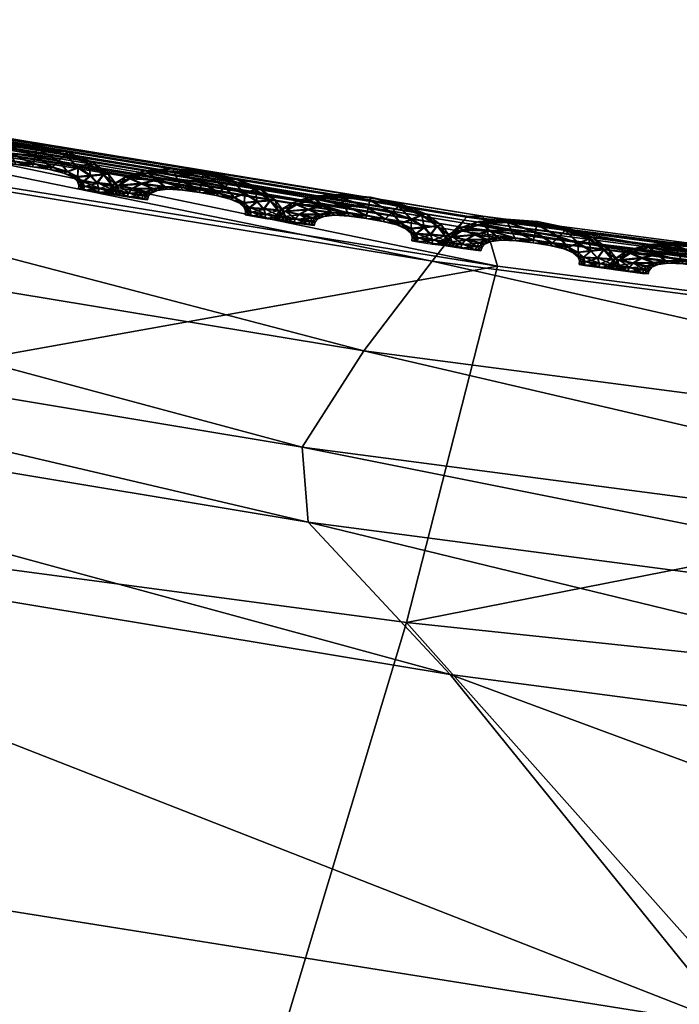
# Model space of a CAD drawing. Extents: x -7.4 to 7.4, y -11.5 to 9.8.
# Tile 325 of 469: x -1.391 to -1.171, y 9.26 to 9.588. Entities that reach past the tile are written whole.
import ezdxf

# ---------------------------------------------------------------- set-up
doc = ezdxf.new("R2010")
doc.units = 0
doc.header["$MEASUREMENT"] = 0
for name, color, linetype in [('A-FURN-3-ST', 150, 'Continuous'), ('A-FURN-3-ST-SEAM', 130, 'Continuous'), ('A-FURN-3-ST-SI', 160, 'Continuous')]:
    doc.layers.add(name, color=color, linetype=linetype)

msp = doc.modelspace()

# ---------------------------------------------------------------- meshes
at = {"layer": 'A-FURN-3-ST'}
mesh = msp.add_polyface(dxfattribs=at)
corners = [(-1.97154, 9.64931, 17.59978), (-1.97237, 9.64803, 17.59316), (-2.31314, 9.72338, 17.58582), (-1.97016, 9.65145, 17.61111), (-2.31247, 9.72471, 17.59244), (-1.61079, 9.58124, 17.61788), (-1.61246, 9.5791, 17.60655), (-1.61344, 9.57783, 17.59997), (-1.2449, 9.51899, 17.61351), (-1.24296, 9.52109, 17.62484), (-1.65614, 9.50523, 17.64139), (-1.65219, 9.48001, 17.6601), (-1.2948, 9.42056, 17.66748), (-1.29674, 9.44553, 17.64876), (-1.60256, 9.4286, 17.75332), (-1.24743, 9.3698, 17.76043), (-2.00233, 9.54956, 17.65287), (-1.9535, 9.49769, 17.74628), (-2.00744, 9.57494, 17.6342), (-1.61974, 9.56752, 17.64778), (-1.63909, 9.53749, 17.64557), (-1.27624, 9.47762, 17.65272), (-1.99366, 9.60745, 17.63857), (-1.97764, 9.63765, 17.64097), (-1.61246, 9.5791, 17.59427), (-1.97154, 9.64931, 17.58746), (-1.61079, 9.58124, 17.58913), (-1.97016, 9.65145, 17.58232), (-1.2449, 9.51899, 17.60123), (-1.24609, 9.51771, 17.60693), (-1.61123, 9.58038, 17.63549), (-1.24351, 9.52022, 17.64237), (-1.25349, 9.50745, 17.65477), (-1.97055, 9.65058, 17.62872), (-2.31136, 9.72685, 17.57498), (-2.31247, 9.72471, 17.58012), (-2.31136, 9.72685, 17.60377), (-1.85947, 9.37574, 17.941), (-1.50521, 9.30879, 17.94759), (-2.28734, 9.57201, 17.73868)]
mesh.append_faces([[corners[k] for k in face] for face in [(0, 1, 2), (3, 0, 4), (5, 6, 0), (0, 3, 5), (6, 7, 1), (1, 0, 6), (7, 6, 8), (6, 5, 9), (10, 11, 12), (12, 13, 10), (11, 14, 15), (16, 17, 14), (14, 11, 16), (18, 16, 11), (11, 10, 18), (19, 20, 21), (20, 10, 13), (22, 18, 10), (10, 20, 22), (23, 22, 20), (20, 19, 23), (7, 24, 25), (25, 1, 7), (24, 26, 27), (27, 25, 24), (26, 24, 28), (24, 7, 29), (5, 30, 31), (30, 19, 32), (33, 23, 19), (19, 30, 33), (3, 33, 30), (30, 5, 3), (25, 27, 34), (1, 25, 35), (33, 3, 36), (17, 37, 38), (38, 14, 17), (37, 17, 39)]])
mesh = msp.add_polyface(dxfattribs=at)
corners = [(-0.29098, 9.30467, 0.61819), (-0.27167, 9.40709, 1.00151), (0, 9.39906, 1.00155), (0, 9.29704, 0.61819), (-0.5936, 9.32387, 0.61819), (-0.56214, 9.4288, 1.00144), (-0.91719, 9.35069, 0.61819), (-0.8849, 9.46131, 1.00129), (-1.26207, 9.38711, 0.61819), (-1.23172, 9.50581, 1.00113), (-1.62401, 9.43544, 0.61819), (-1.5897, 9.56341, 1.00098), (-1.99018, 9.49361, 0.61819), (-1.94875, 9.63192, 1.00083), (-2.34041, 9.55636, 0.61819), (-1.35123, 9.09059, 0.56582), (-1.73692, 9.11935, 0.56582), (-2.1241, 9.15424, 0.56582), (-1.859, 8.65716, 0.55836), (-2.2831, 8.66878, 0.55836), (-1.44439, 8.6476, 0.55836), (-0.63005, 9.05338, 0.56582), (-0.97932, 9.06921, 0.56582), (-1.03908, 8.64051, 0.55836), (-0.65929, 8.63524, 0.55836), (-1.91804, 8.11232, 0.55836), (-2.39411, 8.11376, 0.55836), (-1.93379, 7.51392, 0.55836), (-1.48547, 8.11113, 0.55836), (-1.49132, 7.51392, 0.55836), (-1.06504, 8.11026, 0.55836), (-1.06876, 7.51392, 0.55836), (-0.67156, 8.1096, 0.55836), (-0.6733, 7.51392, 0.55836), (-0.32248, 8.10911, 0.55836), (0, 8.1089, 0.55836), (0, 7.51392, 0.55836), (-0.31817, 8.63132, 0.55836), (0, 8.62968, 0.55836), (-0.32308, 7.51392, 0.55836), (0, 9.03682, 0.56582), (-0.30741, 9.0416, 0.56582), (0.29098, 9.30467, 0.61819)]
mesh.append_faces([[corners[k] for k in face] for face in [(0, 1, 2), (2, 3, 0), (4, 5, 1), (1, 0, 4), (6, 7, 5), (5, 4, 6), (8, 9, 7), (7, 6, 8), (10, 11, 9), (9, 8, 10), (12, 13, 11), (11, 10, 12), (13, 12, 14), (15, 16, 10), (10, 8, 15), (16, 17, 12), (12, 10, 16), (17, 16, 18), (18, 19, 17), (16, 15, 20), (20, 18, 16), (21, 22, 6), (6, 4, 21), (22, 15, 8), (8, 6, 22), (20, 15, 22), (22, 23, 20), (22, 21, 24), (24, 23, 22), (19, 18, 25), (18, 20, 28), (28, 25, 18), (20, 23, 30), (30, 28, 20), (23, 24, 32), (32, 30, 23), (35, 34, 37), (37, 38, 35), (34, 32, 24), (24, 37, 34), (40, 41, 0), (0, 3, 40), (41, 21, 4), (4, 0, 41), (37, 24, 21), (21, 41, 37), (38, 37, 41), (41, 40, 38), (42, 3, 2), (40, 3, 42)]])
mesh.append_faces([[corners[k] for k in face] for face in [(29, 27, 25), (31, 29, 28), (33, 31, 30), (39, 33, 32)]], dxfattribs={"vtx0": -1, "vtx1": -1, "vtx2": -1})
mesh.append_faces([[corners[k] for k in face] for face in [(26, 25, 27), (25, 28, 29), (28, 30, 31), (30, 32, 33), (34, 35, 36), (32, 34, 39)]], dxfattribs={"vtx1": -1, "vtx2": -1})
mesh = msp.add_polyface(dxfattribs=at)
corners = [(-0.87283, 9.47288, 17.63264), (-0.87501, 9.47078, 17.62134), (-1.2449, 9.51899, 17.61351), (-1.24296, 9.52109, 17.62484), (-0.87631, 9.46955, 17.61473), (-1.24609, 9.51771, 17.60693), (-0.53471, 9.43593, 17.62834), (-0.5327, 9.43799, 17.6396), (-1.61344, 9.57783, 17.59997), (-1.61246, 9.5791, 17.60655), (-1.24743, 9.3698, 17.76043), (-1.2948, 9.42056, 17.66748), (-1.65219, 9.48001, 17.6601), (-0.93369, 9.39773, 17.65706), (-0.93476, 9.3731, 17.67581), (-0.59269, 9.3387, 17.68322), (-0.89499, 9.32341, 17.7683), (-1.29674, 9.44553, 17.64876), (-0.88458, 9.45933, 17.66261), (-0.91007, 9.42962, 17.66082), (-0.56725, 9.39489, 17.66805), (-0.58956, 9.36317, 17.66451), (-1.27624, 9.47762, 17.65272), (-1.25349, 9.50745, 17.65477), (-1.61974, 9.56752, 17.64778), (-1.63909, 9.53749, 17.64557), (-0.87342, 9.47202, 17.65017), (-0.53325, 9.43716, 17.65713), (-0.54358, 9.42452, 17.66965), (-1.24351, 9.52022, 17.64237), (-1.2449, 9.51899, 17.60123), (-1.24296, 9.52109, 17.59609), (-1.61079, 9.58124, 17.58913), (-1.61246, 9.5791, 17.59427), (-1.61079, 9.58124, 17.61788), (-1.61123, 9.58038, 17.63549), (-0.87501, 9.47078, 17.60902), (-0.87283, 9.47288, 17.60389), (-0.53471, 9.43593, 17.61602), (-0.5359, 9.43465, 17.62173)]
mesh.append_faces([[corners[k] for k in face] for face in [(0, 1, 2), (2, 3, 0), (1, 4, 5), (5, 2, 1), (4, 1, 6), (1, 0, 7), (2, 5, 8), (3, 2, 9), (10, 11, 12), (13, 14, 15), (11, 10, 16), (16, 14, 11), (17, 11, 14), (14, 13, 17), (18, 19, 20), (19, 13, 21), (22, 17, 13), (13, 19, 22), (23, 22, 19), (19, 18, 23), (22, 23, 24), (17, 22, 25), (0, 26, 27), (26, 18, 28), (29, 23, 18), (18, 26, 29), (3, 29, 26), (26, 0, 3), (30, 31, 32), (5, 30, 33), (29, 3, 34), (23, 29, 35), (4, 36, 30), (30, 5, 4), (36, 37, 31), (31, 30, 36), (37, 36, 38), (36, 4, 39)]])
mesh = msp.add_polyface(dxfattribs=at)
corners = [(-0.93476, 9.3731, 17.67581), (-0.89499, 9.32341, 17.7683), (-0.56451, 9.28971, 17.77534), (-2.07261, 8.3011, 18.26371), (-1.91864, 8.77223, 18.23218), (-2.29245, 8.80848, 18.22545), (-2.50658, 8.31321, 18.25561), (-2.63329, 8.83947, 18.21788), (-2.1687, 9.2031, 18.1293), (-2.46075, 9.25498, 18.12257), (-1.81998, 9.14233, 18.13607), (-1.64855, 8.28994, 18.27036), (-1.53168, 8.73857, 18.23823), (-1.45539, 9.08601, 18.14223), (-1.1462, 8.71084, 18.24386), (-1.09527, 9.03921, 18.14817), (-1.23394, 8.28071, 18.27603), (-0.83298, 8.27387, 18.28105), (-0.7788, 8.6902, 18.24922), (-0.75585, 9.00398, 18.1541), (-1.70755, 7.77134, 18.29528), (-1.27497, 7.77019, 18.30117), (-0.85894, 7.76932, 18.30608), (-2.18362, 7.77274, 18.28706), (-0.81335, 9.20924, 17.96105), (-0.50512, 9.17752, 17.96717), (-1.15265, 9.25259, 17.95413), (-1.24743, 9.3698, 17.76043), (-1.60256, 9.4286, 17.75332), (-1.50521, 9.30879, 17.94759), (-1.85947, 9.37574, 17.941), (-2.19743, 9.44775, 17.93382), (-2.46914, 9.50927, 17.92716)]
mesh.append_faces([[corners[k] for k in face] for face in [(0, 1, 2), (3, 4, 5), (5, 6, 3), (6, 5, 7), (8, 9, 7), (7, 5, 8), (10, 8, 5), (5, 4, 10), (4, 3, 11), (11, 12, 4), (12, 13, 10), (10, 4, 12), (14, 15, 13), (13, 12, 14), (12, 11, 16), (16, 14, 12), (17, 18, 14), (14, 16, 17), (18, 19, 15), (15, 14, 18), (20, 11, 3), (21, 16, 11), (22, 17, 16), (23, 3, 6), (1, 24, 25), (26, 15, 19), (19, 24, 26), (27, 26, 24), (24, 1, 27), (28, 29, 26), (26, 27, 28), (29, 13, 15), (15, 26, 29), (30, 10, 13), (13, 29, 30), (31, 8, 10), (10, 30, 31), (32, 9, 8)]])
at = {"layer": 'A-FURN-3-ST-SEAM'}
mesh = msp.add_polyface(dxfattribs=at)
corners = [(-1.40347, 9.54532, 17.60727), (-1.39492, 9.54581, 17.60746), (-1.39377, 9.54313, 17.60879), (-1.38574, 9.54231, 17.60894), (-1.39535, 9.54688, 17.60408), (-1.40078, 9.54301, 17.60864), (-1.38629, 9.53975, 17.60769), (-1.38518, 9.54491, 17.60765), (-1.38495, 9.54598, 17.60431), (-1.4045, 9.54626, 17.60389), (-1.40968, 9.54346, 17.60712), (-1.39259, 9.54054, 17.60758), (-1.38008, 9.5386, 17.60777), (-1.3779, 9.5407, 17.60906), (-1.38518, 9.54507, 17.60092), (-1.39492, 9.54602, 17.60073), (-1.4058, 9.54173, 17.60853), (-1.39805, 9.54074, 17.60746), (-1.38653, 9.53889, 17.60431), (-1.39215, 9.53967, 17.60419), (-1.37569, 9.54284, 17.60784), (-1.37486, 9.54371, 17.6045), (-1.37569, 9.54301, 17.60111), (-1.40347, 9.54552, 17.60054), (-1.41111, 9.54416, 17.6037), (-1.4134, 9.54115, 17.60704), (-1.39702, 9.53996, 17.60412), (-1.38091, 9.5379, 17.60438), (-1.37493, 9.53716, 17.60788), (-1.37141, 9.53844, 17.60917), (-1.3779, 9.54095, 17.59982), (-1.38574, 9.54256, 17.59967), (-1.39373, 9.54342, 17.59951), (-1.40885, 9.54008, 17.60841), (-1.40192, 9.54012, 17.60735), (-1.40046, 9.53959, 17.60404), (-1.39259, 9.54074, 17.60081), (-1.38629, 9.53996, 17.60096), (-1.39805, 9.54091, 17.60073), (-1.36789, 9.53979, 17.60796), (-1.36658, 9.54041, 17.60461), (-1.36789, 9.54, 17.60123), (-1.37141, 9.53868, 17.59993), (-1.40074, 9.54325, 17.59936), (-1.40964, 9.54363, 17.60039), (-1.41514, 9.54165, 17.60362), (-1.41502, 9.53947, 17.60697), (-1.40192, 9.54033, 17.60062), (-1.38008, 9.53881, 17.60104), (-1.37624, 9.53675, 17.6045), (-1.37153, 9.53543, 17.60792), (-1.36722, 9.53576, 17.60925), (-1.37493, 9.53732, 17.60115), (-1.41684, 9.53988, 17.60355), (-1.41019, 9.53864, 17.60841), (-1.40426, 9.53905, 17.60731), (-1.40256, 9.53877, 17.604), (-1.40426, 9.53926, 17.60058), (-1.4058, 9.54202, 17.59925), (-1.36291, 9.53621, 17.60807), (-1.36128, 9.53642, 17.60472), (-1.36291, 9.53638, 17.60134), (-1.36722, 9.53605, 17.60001), (-1.37157, 9.53559, 17.60119), (-1.4134, 9.54136, 17.60027), (-1.41499, 9.53967, 17.60024), (-1.41728, 9.5386, 17.60355), (-1.41546, 9.53823, 17.60697), (-1.40881, 9.54033, 17.59917), (-1.3732, 9.53535, 17.60454), (-1.36983, 9.5337, 17.60796), (-1.36508, 9.53329, 17.60929), (-1.41546, 9.53844, 17.60024), (-1.41059, 9.53745, 17.60838), (-1.40533, 9.5379, 17.60727), (-1.40351, 9.53769, 17.60396), (-1.40533, 9.53806, 17.60054), (-1.36037, 9.53296, 17.60811), (-1.35859, 9.53292, 17.60476), (-1.36037, 9.53312, 17.60138), (-1.36512, 9.53358, 17.60005), (-1.36983, 9.5339, 17.60123), (-1.37161, 9.53395, 17.60457), (-1.41016, 9.53889, 17.59913), (-1.41055, 9.53769, 17.59913), (-1.36932, 9.5323, 17.60796), (-1.36445, 9.53156, 17.60929), (-1.40569, 9.53671, 17.60727), (-1.40387, 9.53654, 17.60396), (-1.40569, 9.53691, 17.60054), (-1.37114, 9.53267, 17.60457), (-1.35958, 9.5309, 17.60811), (-1.35776, 9.53073, 17.60476), (-1.35958, 9.53106, 17.60138), (-1.36445, 9.53184, 17.60005), (-1.36932, 9.5325, 17.60123), (-1.3713, 9.53147, 17.60457), (-1.36948, 9.5311, 17.60796), (-1.36457, 9.53032, 17.60929), (-1.36948, 9.53131, 17.60123), (-1.3597, 9.52958, 17.60811), (-1.35788, 9.52941, 17.6048), (-1.3597, 9.52978, 17.60138), (-1.36461, 9.53057, 17.60005)]
mesh.append_faces([[corners[k] for k in face] for face in [(2, 1, 0), (1, 2, 3), (0, 1, 4), (0, 5, 2), (6, 3, 2), (3, 7, 1), (8, 4, 1), (4, 9, 0), (5, 0, 10), (11, 2, 5), (3, 6, 12), (2, 11, 6), (7, 3, 13), (1, 7, 8), (4, 8, 14), (9, 4, 15), (10, 0, 9), (10, 16, 5), (5, 17, 11), (12, 6, 18), (12, 13, 3), (6, 11, 19), (13, 20, 7), (21, 8, 7), (22, 14, 8), (14, 15, 4), (15, 23, 9), (9, 24, 10), (16, 10, 25), (17, 5, 16), (11, 17, 26), (19, 18, 6), (18, 27, 12), (13, 12, 28), (26, 19, 11), (20, 13, 29), (7, 20, 21), (8, 21, 22), (14, 22, 30), (15, 14, 31), (23, 15, 32), (24, 9, 23), (25, 10, 24), (25, 33, 16), (16, 34, 17), (35, 26, 17), (18, 19, 36), (27, 18, 37), (28, 12, 27), (28, 29, 13), (19, 26, 38), (29, 39, 20), (40, 21, 20), (41, 22, 21), (42, 30, 22), (30, 31, 14), (31, 32, 15), (32, 43, 23), (23, 44, 24), (24, 45, 25), (33, 25, 46), (34, 16, 33), (17, 34, 35), (26, 35, 47), (38, 36, 19), (36, 37, 18), (37, 48, 27), (27, 49, 28), (29, 28, 50), (47, 38, 26), (39, 29, 51), (20, 39, 40), (21, 40, 41), (22, 41, 42), (30, 42, 52), (31, 30, 48), (32, 31, 37), (43, 32, 36), (44, 23, 43), (45, 24, 44), (25, 45, 53), (53, 46, 25), (46, 54, 33), (33, 55, 34), (56, 35, 34), (57, 47, 35), (36, 38, 43), (37, 36, 32), (48, 37, 31), (49, 27, 48), (50, 28, 49), (50, 51, 29), (38, 47, 58), (51, 59, 39), (60, 40, 39), (61, 41, 40), (62, 42, 41), (63, 52, 42), (52, 48, 30), (43, 58, 44), (44, 64, 45), (65, 53, 45), (46, 53, 66), (54, 46, 67), (55, 33, 54), (34, 55, 56), (35, 56, 57), (47, 57, 68), (58, 43, 38), (48, 52, 49), (49, 69, 50), (51, 50, 70), (68, 58, 47), (59, 51, 71), (39, 59, 60), (40, 60, 61), (41, 61, 62), (42, 62, 63), (52, 63, 69), (64, 44, 58), (45, 64, 65), (53, 65, 72), (72, 66, 53), (66, 67, 46), (67, 73, 54), (54, 74, 55), (56, 55, 74), (57, 56, 75), (68, 57, 76), (69, 49, 52), (70, 50, 69), (70, 71, 51), (58, 68, 64), (71, 77, 59), (78, 60, 59), (79, 61, 60), (80, 62, 61), (81, 63, 62), (82, 69, 63), (83, 65, 64), (84, 72, 65), (74, 54, 73), (74, 75, 56), (75, 76, 57), (76, 83, 68), (69, 82, 70), (71, 70, 85), (64, 68, 83), (77, 71, 86), (59, 77, 78), (60, 78, 79), (61, 79, 80), (62, 80, 81), (63, 81, 82), (65, 83, 84), (73, 87, 74), (75, 74, 87), (76, 75, 88), (83, 76, 89), (70, 82, 90), (90, 85, 70), (85, 86, 71), (86, 91, 77), (78, 77, 91), (79, 78, 92), (80, 79, 93), (81, 80, 94), (82, 81, 95), (89, 84, 83), (87, 88, 75), (88, 89, 76), (95, 90, 82), (85, 90, 96), (86, 85, 97), (91, 86, 98), (91, 92, 78), (92, 93, 79), (93, 94, 80), (94, 95, 81), (90, 95, 99), (99, 96, 90), (96, 97, 85), (97, 98, 86), (98, 100, 91), (92, 91, 100), (93, 92, 101), (94, 93, 102), (95, 94, 103), (103, 99, 95), (100, 101, 92), (101, 102, 93), (102, 103, 94)]])
mesh = msp.add_polyface(dxfattribs=at)
corners = [(-1.34799, 9.53671, 17.60838), (-1.33944, 9.5372, 17.60857), (-1.33825, 9.53452, 17.60986), (-1.33026, 9.53366, 17.61001), (-1.33987, 9.53827, 17.60518), (-1.34526, 9.53436, 17.60971), (-1.33081, 9.53114, 17.60876), (-1.3297, 9.53629, 17.60876), (-1.32947, 9.53732, 17.60537), (-1.34898, 9.53765, 17.60495), (-1.35416, 9.53481, 17.60819), (-1.33706, 9.53193, 17.60864), (-1.3246, 9.52999, 17.60887), (-1.32238, 9.53205, 17.61016), (-1.3297, 9.53646, 17.60202), (-1.3394, 9.53736, 17.60184), (-1.35028, 9.53312, 17.60959), (-1.34253, 9.53209, 17.60853), (-1.33101, 9.53028, 17.60537), (-1.33663, 9.53102, 17.60529), (-1.32021, 9.53423, 17.60891), (-1.31937, 9.5351, 17.60556), (-1.32021, 9.5344, 17.60218), (-1.34795, 9.53691, 17.60164), (-1.35562, 9.53555, 17.6048), (-1.35788, 9.53254, 17.60811), (-1.3415, 9.53135, 17.60518), (-1.32539, 9.52929, 17.60548), (-1.31942, 9.52851, 17.60894), (-1.31589, 9.52983, 17.61024), (-1.32238, 9.53234, 17.60088), (-1.33022, 9.53395, 17.60077), (-1.33825, 9.53477, 17.60058), (-1.35333, 9.53147, 17.60952), (-1.3464, 9.53151, 17.60845), (-1.34494, 9.53098, 17.60511), (-1.33706, 9.53209, 17.60191), (-1.33077, 9.53131, 17.60202), (-1.34253, 9.5323, 17.60179), (-1.31241, 9.53118, 17.60906), (-1.3111, 9.5318, 17.60571), (-1.31241, 9.53139, 17.60233), (-1.31589, 9.53007, 17.601), (-1.34521, 9.53465, 17.60046), (-1.35416, 9.53502, 17.60145), (-1.35958, 9.53304, 17.60469), (-1.3595, 9.53085, 17.60807), (-1.3464, 9.53168, 17.60172), (-1.3246, 9.53016, 17.60214), (-1.32072, 9.52809, 17.60556), (-1.31601, 9.52678, 17.60898), (-1.3117, 9.52715, 17.61031), (-1.31942, 9.52871, 17.60221), (-1.36128, 9.53127, 17.60465), (-1.35463, 9.53003, 17.60948), (-1.34874, 9.53044, 17.60838), (-1.347, 9.53011, 17.60507), (-1.34874, 9.53061, 17.60164), (-1.35028, 9.53337, 17.60031), (-1.30738, 9.52756, 17.60914), (-1.30576, 9.52781, 17.60579), (-1.30738, 9.52776, 17.6024), (-1.3117, 9.52739, 17.60107), (-1.31605, 9.52698, 17.60225), (-1.35788, 9.53271, 17.60138), (-1.35946, 9.53106, 17.60134), (-1.36176, 9.52999, 17.60461), (-1.35994, 9.52962, 17.60804), (-1.35329, 9.53172, 17.60024), (-1.31763, 9.52674, 17.6056), (-1.31431, 9.52509, 17.60902), (-1.30956, 9.52467, 17.61035), (-1.3599, 9.52978, 17.6013), (-1.35503, 9.5288, 17.60948), (-1.34981, 9.52929, 17.60838), (-1.34795, 9.52908, 17.60507), (-1.34977, 9.52945, 17.60164), (-1.30485, 9.5243, 17.60917), (-1.30307, 9.52426, 17.60583), (-1.30485, 9.52451, 17.60244), (-1.30956, 9.52492, 17.60111), (-1.31431, 9.5253, 17.60229), (-1.31605, 9.52533, 17.60564), (-1.35459, 9.53028, 17.6002), (-1.35503, 9.52908, 17.6002), (-1.3138, 9.52369, 17.60902), (-1.30893, 9.52295, 17.61039), (-1.35016, 9.52809, 17.60838), (-1.3483, 9.52789, 17.60507), (-1.35012, 9.52826, 17.60164), (-1.31562, 9.52406, 17.60564), (-1.30406, 9.52229, 17.60921), (-1.30224, 9.52208, 17.60586), (-1.30406, 9.52245, 17.60248), (-1.30893, 9.52319, 17.60111), (-1.3138, 9.52389, 17.60229), (-1.31577, 9.52286, 17.60564), (-1.31395, 9.52249, 17.60902), (-1.30905, 9.52167, 17.61039), (-1.31395, 9.52266, 17.60229), (-1.30418, 9.52097, 17.60921), (-1.30232, 9.52076, 17.60586), (-1.30418, 9.52113, 17.60248), (-1.30905, 9.52196, 17.60111)]
mesh.append_faces([[corners[k] for k in face] for face in [(2, 1, 0), (1, 2, 3), (0, 1, 4), (0, 5, 2), (6, 3, 2), (3, 7, 1), (8, 4, 1), (4, 9, 0), (5, 0, 10), (11, 2, 5), (3, 6, 12), (2, 11, 6), (7, 3, 13), (1, 7, 8), (4, 8, 14), (9, 4, 15), (10, 0, 9), (10, 16, 5), (5, 17, 11), (12, 6, 18), (12, 13, 3), (6, 11, 19), (13, 20, 7), (21, 8, 7), (22, 14, 8), (14, 15, 4), (15, 23, 9), (9, 24, 10), (16, 10, 25), (17, 5, 16), (11, 17, 26), (19, 18, 6), (18, 27, 12), (13, 12, 28), (26, 19, 11), (20, 13, 29), (7, 20, 21), (8, 21, 22), (14, 22, 30), (15, 14, 31), (23, 15, 32), (24, 9, 23), (25, 10, 24), (25, 33, 16), (16, 34, 17), (35, 26, 17), (18, 19, 36), (27, 18, 37), (28, 12, 27), (28, 29, 13), (19, 26, 38), (29, 39, 20), (40, 21, 20), (41, 22, 21), (42, 30, 22), (30, 31, 14), (31, 32, 15), (32, 43, 23), (23, 44, 24), (24, 45, 25), (33, 25, 46), (34, 16, 33), (17, 34, 35), (26, 35, 47), (38, 36, 19), (36, 37, 18), (37, 48, 27), (27, 49, 28), (29, 28, 50), (47, 38, 26), (39, 29, 51), (20, 39, 40), (21, 40, 41), (22, 41, 42), (30, 42, 52), (31, 30, 48), (32, 31, 37), (43, 32, 36), (44, 23, 43), (45, 24, 44), (25, 45, 53), (53, 46, 25), (46, 54, 33), (33, 55, 34), (56, 35, 34), (57, 47, 35), (36, 38, 43), (37, 36, 32), (48, 37, 31), (49, 27, 48), (50, 28, 49), (50, 51, 29), (38, 47, 58), (51, 59, 39), (60, 40, 39), (61, 41, 40), (62, 42, 41), (63, 52, 42), (52, 48, 30), (43, 58, 44), (44, 64, 45), (65, 53, 45), (46, 53, 66), (54, 46, 67), (55, 33, 54), (34, 55, 56), (35, 56, 57), (47, 57, 68), (58, 43, 38), (48, 52, 49), (49, 69, 50), (51, 50, 70), (68, 58, 47), (59, 51, 71), (39, 59, 60), (40, 60, 61), (41, 61, 62), (42, 62, 63), (52, 63, 69), (64, 44, 58), (45, 64, 65), (53, 65, 72), (72, 66, 53), (66, 67, 46), (67, 73, 54), (54, 74, 55), (56, 55, 74), (57, 56, 75), (68, 57, 76), (69, 49, 52), (70, 50, 69), (70, 71, 51), (58, 68, 64), (71, 77, 59), (78, 60, 59), (79, 61, 60), (80, 62, 61), (81, 63, 62), (82, 69, 63), (83, 65, 64), (84, 72, 65), (74, 54, 73), (74, 75, 56), (75, 76, 57), (76, 83, 68), (69, 82, 70), (71, 70, 85), (64, 68, 83), (77, 71, 86), (59, 77, 78), (60, 78, 79), (61, 79, 80), (62, 80, 81), (63, 81, 82), (65, 83, 84), (73, 87, 74), (75, 74, 87), (76, 75, 88), (83, 76, 89), (70, 82, 90), (90, 85, 70), (85, 86, 71), (86, 91, 77), (78, 77, 91), (79, 78, 92), (80, 79, 93), (81, 80, 94), (82, 81, 95), (89, 84, 83), (87, 88, 75), (88, 89, 76), (95, 90, 82), (85, 90, 96), (86, 85, 97), (91, 86, 98), (91, 92, 78), (92, 93, 79), (93, 94, 80), (94, 95, 81), (90, 95, 99), (99, 96, 90), (96, 97, 85), (97, 98, 86), (98, 100, 91), (92, 91, 100), (93, 92, 101), (94, 93, 102), (95, 94, 103), (103, 99, 95), (100, 101, 92), (101, 102, 93), (102, 103, 94)]])
mesh = msp.add_polyface(dxfattribs=at)
corners = [(-1.29246, 9.52809, 17.60944), (-1.28392, 9.52859, 17.60963), (-1.28273, 9.52591, 17.61092), (-1.27474, 9.52505, 17.61108), (-1.28435, 9.52966, 17.60624), (-1.28973, 9.52575, 17.61077), (-1.27529, 9.52253, 17.60982), (-1.27418, 9.52768, 17.60982), (-1.27398, 9.52871, 17.60647), (-1.29349, 9.52904, 17.60606), (-1.29864, 9.5262, 17.60929), (-1.28154, 9.52332, 17.60971), (-1.26908, 9.52138, 17.60993), (-1.2669, 9.52348, 17.61123), (-1.27418, 9.52785, 17.60309), (-1.28392, 9.52875, 17.6029), (-1.29476, 9.52451, 17.61066), (-1.287, 9.52348, 17.60959), (-1.27549, 9.52163, 17.60647), (-1.28111, 9.52241, 17.60636), (-1.26469, 9.52562, 17.61001), (-1.26389, 9.52653, 17.60663), (-1.26469, 9.52583, 17.60328), (-1.29246, 9.52826, 17.60271), (-1.3001, 9.5269, 17.60586), (-1.30236, 9.52394, 17.60917), (-1.28598, 9.5227, 17.60629), (-1.26987, 9.52068, 17.60655), (-1.26389, 9.5199, 17.61001), (-1.26041, 9.52121, 17.61134), (-1.2669, 9.52373, 17.60199), (-1.27474, 9.52533, 17.60184), (-1.28273, 9.52616, 17.60168), (-1.29781, 9.52282, 17.61058), (-1.29088, 9.52286, 17.60952), (-1.28942, 9.52233, 17.60621), (-1.28154, 9.52348, 17.60297), (-1.27529, 9.5227, 17.60309), (-1.287, 9.52369, 17.60286), (-1.25689, 9.52262, 17.61013), (-1.25558, 9.52323, 17.60678), (-1.25689, 9.52282, 17.60339), (-1.26041, 9.5215, 17.60206), (-1.28973, 9.52599, 17.60153), (-1.29864, 9.52637, 17.60256), (-1.30406, 9.52443, 17.60575), (-1.30394, 9.52224, 17.60914), (-1.29088, 9.52307, 17.60279), (-1.26908, 9.52154, 17.6032), (-1.2652, 9.51948, 17.60663), (-1.26049, 9.51817, 17.61009), (-1.25618, 9.51858, 17.61142), (-1.26389, 9.5201, 17.60328), (-1.30576, 9.52262, 17.60571), (-1.29911, 9.52142, 17.61054), (-1.29322, 9.52179, 17.60948), (-1.29148, 9.5215, 17.60617), (-1.29318, 9.522, 17.60275), (-1.29476, 9.52476, 17.60142), (-1.25186, 9.51903, 17.6102), (-1.25024, 9.51928, 17.60689), (-1.25186, 9.51924, 17.60347), (-1.25618, 9.51883, 17.60214), (-1.26049, 9.51837, 17.60336), (-1.30232, 9.5241, 17.60244), (-1.30394, 9.52241, 17.6024), (-1.3062, 9.52134, 17.60571), (-1.30438, 9.52097, 17.60914), (-1.29777, 9.52307, 17.60134), (-1.26211, 9.51812, 17.6067), (-1.25875, 9.51648, 17.61013), (-1.25404, 9.5161, 17.61146), (-1.30438, 9.52117, 17.6024), (-1.29951, 9.52019, 17.61054), (-1.29425, 9.52064, 17.60944), (-1.29243, 9.52043, 17.60613), (-1.29425, 9.52085, 17.60271), (-1.24929, 9.51582, 17.61028), (-1.24755, 9.51578, 17.60693), (-1.24929, 9.51602, 17.60355), (-1.25404, 9.5164, 17.60218), (-1.25875, 9.51668, 17.60339), (-1.26053, 9.51672, 17.6067), (-1.29908, 9.52167, 17.6013), (-1.29947, 9.52043, 17.6013), (-1.25824, 9.51508, 17.61013), (-1.25337, 9.51437, 17.61146), (-1.2946, 9.51948, 17.60944), (-1.29278, 9.51928, 17.60613), (-1.2946, 9.51965, 17.60271), (-1.26009, 9.51544, 17.60674), (-1.2485, 9.51376, 17.61028), (-1.24668, 9.51363, 17.60693), (-1.2485, 9.51396, 17.60355), (-1.25337, 9.51466, 17.60221), (-1.25827, 9.51528, 17.60339), (-1.26021, 9.51425, 17.6067), (-1.25839, 9.51388, 17.61013), (-1.25349, 9.51314, 17.61146), (-1.25839, 9.51405, 17.60339), (-1.24862, 9.51248, 17.61028), (-1.24676, 9.51227, 17.60693), (-1.24862, 9.51265, 17.60355), (-1.25349, 9.51339, 17.60221)]
mesh.append_faces([[corners[k] for k in face] for face in [(2, 1, 0), (1, 2, 3), (0, 1, 4), (0, 5, 2), (6, 3, 2), (3, 7, 1), (8, 4, 1), (4, 9, 0), (5, 0, 10), (11, 2, 5), (3, 6, 12), (2, 11, 6), (7, 3, 13), (1, 7, 8), (4, 8, 14), (9, 4, 15), (10, 0, 9), (10, 16, 5), (5, 17, 11), (12, 6, 18), (12, 13, 3), (6, 11, 19), (13, 20, 7), (21, 8, 7), (22, 14, 8), (14, 15, 4), (15, 23, 9), (9, 24, 10), (16, 10, 25), (17, 5, 16), (11, 17, 26), (19, 18, 6), (18, 27, 12), (13, 12, 28), (26, 19, 11), (20, 13, 29), (7, 20, 21), (8, 21, 22), (14, 22, 30), (15, 14, 31), (23, 15, 32), (24, 9, 23), (25, 10, 24), (25, 33, 16), (16, 34, 17), (35, 26, 17), (18, 19, 36), (27, 18, 37), (28, 12, 27), (28, 29, 13), (19, 26, 38), (29, 39, 20), (40, 21, 20), (41, 22, 21), (42, 30, 22), (30, 31, 14), (31, 32, 15), (32, 43, 23), (23, 44, 24), (24, 45, 25), (33, 25, 46), (34, 16, 33), (17, 34, 35), (26, 35, 47), (38, 36, 19), (36, 37, 18), (37, 48, 27), (27, 49, 28), (29, 28, 50), (47, 38, 26), (39, 29, 51), (20, 39, 40), (21, 40, 41), (22, 41, 42), (30, 42, 52), (31, 30, 48), (32, 31, 37), (43, 32, 36), (44, 23, 43), (45, 24, 44), (25, 45, 53), (53, 46, 25), (46, 54, 33), (33, 55, 34), (56, 35, 34), (57, 47, 35), (36, 38, 43), (37, 36, 32), (48, 37, 31), (49, 27, 48), (50, 28, 49), (50, 51, 29), (38, 47, 58), (51, 59, 39), (60, 40, 39), (61, 41, 40), (62, 42, 41), (63, 52, 42), (52, 48, 30), (43, 58, 44), (44, 64, 45), (65, 53, 45), (46, 53, 66), (54, 46, 67), (55, 33, 54), (34, 55, 56), (35, 56, 57), (47, 57, 68), (58, 43, 38), (48, 52, 49), (49, 69, 50), (51, 50, 70), (68, 58, 47), (59, 51, 71), (39, 59, 60), (40, 60, 61), (41, 61, 62), (42, 62, 63), (52, 63, 69), (64, 44, 58), (45, 64, 65), (53, 65, 72), (72, 66, 53), (66, 67, 46), (67, 73, 54), (54, 74, 55), (56, 55, 74), (57, 56, 75), (68, 57, 76), (69, 49, 52), (70, 50, 69), (70, 71, 51), (58, 68, 64), (71, 77, 59), (78, 60, 59), (79, 61, 60), (80, 62, 61), (81, 63, 62), (82, 69, 63), (83, 65, 64), (84, 72, 65), (74, 54, 73), (74, 75, 56), (75, 76, 57), (76, 83, 68), (69, 82, 70), (71, 70, 85), (64, 68, 83), (77, 71, 86), (59, 77, 78), (60, 78, 79), (61, 79, 80), (62, 80, 81), (63, 81, 82), (65, 83, 84), (73, 87, 74), (75, 74, 87), (76, 75, 88), (83, 76, 89), (70, 82, 90), (90, 85, 70), (85, 86, 71), (86, 91, 77), (78, 77, 91), (79, 78, 92), (80, 79, 93), (81, 80, 94), (82, 81, 95), (89, 84, 83), (87, 88, 75), (88, 89, 76), (95, 90, 82), (85, 90, 96), (86, 85, 97), (91, 86, 98), (91, 92, 78), (92, 93, 79), (93, 94, 80), (94, 95, 81), (90, 95, 99), (99, 96, 90), (96, 97, 85), (97, 98, 86), (98, 100, 91), (92, 91, 100), (93, 92, 101), (94, 93, 102), (95, 94, 103), (103, 99, 95), (100, 101, 92), (101, 102, 93), (102, 103, 94)]])
mesh = msp.add_polyface(dxfattribs=at)
corners = [(-1.23694, 9.51973, 17.61054), (-1.2284, 9.52031, 17.61073), (-1.22721, 9.51767, 17.61203), (-1.21918, 9.51693, 17.61222), (-1.22883, 9.52138, 17.60735), (-1.23417, 9.51742, 17.61187), (-1.21969, 9.51437, 17.61096), (-1.21866, 9.51952, 17.61092), (-1.21842, 9.5206, 17.60758), (-1.23797, 9.52068, 17.60712), (-1.24312, 9.51776, 17.61039), (-1.22598, 9.51508, 17.61081), (-1.21348, 9.51334, 17.61108), (-1.2113, 9.51544, 17.61237), (-1.21862, 9.51973, 17.60419), (-1.2284, 9.52051, 17.604), (-1.23924, 9.5161, 17.61176), (-1.23144, 9.51516, 17.6107), (-1.21989, 9.51351, 17.60758), (-1.22555, 9.51417, 17.60746), (-1.20913, 9.51763, 17.61111), (-1.20829, 9.51853, 17.60777), (-1.20913, 9.51779, 17.60438), (-1.2369, 9.5199, 17.60381), (-1.24454, 9.51845, 17.60697), (-1.24684, 9.51544, 17.61028), (-1.23042, 9.51442, 17.60739), (-1.21431, 9.5126, 17.60769), (-1.20829, 9.51194, 17.61115), (-1.20481, 9.51331, 17.61248), (-1.2113, 9.51569, 17.60309), (-1.21918, 9.51718, 17.60294), (-1.22717, 9.51792, 17.60279), (-1.24225, 9.51442, 17.61168), (-1.23532, 9.51454, 17.61062), (-1.23386, 9.514, 17.60731), (-1.22598, 9.51524, 17.60408), (-1.21969, 9.51458, 17.60423), (-1.23144, 9.51536, 17.60396), (-1.20129, 9.51475, 17.61126), (-1.19998, 9.51536, 17.60792), (-1.20129, 9.51491, 17.60454), (-1.20477, 9.51355, 17.6032), (-1.23417, 9.51767, 17.60263), (-1.24308, 9.51796, 17.60366), (-1.24854, 9.5159, 17.60685), (-1.24838, 9.51372, 17.61024), (-1.23532, 9.5147, 17.60389), (-1.21348, 9.51351, 17.60431), (-1.2096, 9.51153, 17.60777), (-1.20489, 9.5103, 17.61123), (-1.20058, 9.51071, 17.61256), (-1.20829, 9.51215, 17.60442), (-1.2502, 9.51408, 17.60678), (-1.24355, 9.51297, 17.61165), (-1.23766, 9.51343, 17.61058), (-1.23592, 9.51314, 17.60724), (-1.23762, 9.51363, 17.60381), (-1.2392, 9.51635, 17.60252), (-1.19626, 9.5112, 17.61138), (-1.19464, 9.51145, 17.60804), (-1.19626, 9.51137, 17.60461), (-1.20058, 9.51096, 17.60328), (-1.20489, 9.51046, 17.6045), (-1.2468, 9.51561, 17.60355), (-1.24838, 9.51392, 17.60351), (-1.25064, 9.51285, 17.60678), (-1.24882, 9.51248, 17.6102), (-1.24221, 9.51466, 17.6024), (-1.20651, 9.51022, 17.60781), (-1.20315, 9.50861, 17.61126), (-1.1984, 9.50828, 17.6126), (-1.24882, 9.51265, 17.60347), (-1.24395, 9.51174, 17.61165), (-1.23869, 9.51227, 17.61054), (-1.23687, 9.51207, 17.60724), (-1.23869, 9.51244, 17.60381), (-1.19365, 9.50799, 17.61142), (-1.19191, 9.50799, 17.60807), (-1.19369, 9.5082, 17.60469), (-1.1984, 9.50852, 17.60332), (-1.20311, 9.50881, 17.6045), (-1.20489, 9.50881, 17.60784), (-1.24351, 9.51322, 17.60237), (-1.24391, 9.51198, 17.60237), (-1.20263, 9.50721, 17.61126), (-1.19773, 9.50655, 17.6126), (-1.23904, 9.51108, 17.61054), (-1.23722, 9.51091, 17.60724), (-1.23904, 9.51124, 17.60381), (-1.20445, 9.50754, 17.60784), (-1.19286, 9.50597, 17.61142), (-1.19104, 9.5058, 17.60811), (-1.19286, 9.50613, 17.60469), (-1.19773, 9.50679, 17.60336), (-1.20263, 9.50741, 17.60454), (-1.20457, 9.50634, 17.60784), (-1.20275, 9.50601, 17.61126), (-1.19785, 9.50531, 17.6126), (-1.20275, 9.50618, 17.60454), (-1.19294, 9.50465, 17.61142), (-1.19112, 9.50449, 17.60811), (-1.19294, 9.50486, 17.60469), (-1.19785, 9.50556, 17.60336)]
mesh.append_faces([[corners[k] for k in face] for face in [(2, 1, 0), (1, 2, 3), (0, 1, 4), (0, 5, 2), (6, 3, 2), (3, 7, 1), (8, 4, 1), (4, 9, 0), (5, 0, 10), (11, 2, 5), (3, 6, 12), (2, 11, 6), (7, 3, 13), (1, 7, 8), (4, 8, 14), (9, 4, 15), (10, 0, 9), (10, 16, 5), (5, 17, 11), (12, 6, 18), (12, 13, 3), (6, 11, 19), (13, 20, 7), (21, 8, 7), (22, 14, 8), (14, 15, 4), (15, 23, 9), (9, 24, 10), (16, 10, 25), (17, 5, 16), (11, 17, 26), (19, 18, 6), (18, 27, 12), (13, 12, 28), (26, 19, 11), (20, 13, 29), (7, 20, 21), (8, 21, 22), (14, 22, 30), (15, 14, 31), (23, 15, 32), (24, 9, 23), (25, 10, 24), (25, 33, 16), (16, 34, 17), (35, 26, 17), (18, 19, 36), (27, 18, 37), (28, 12, 27), (28, 29, 13), (19, 26, 38), (29, 39, 20), (40, 21, 20), (41, 22, 21), (42, 30, 22), (30, 31, 14), (31, 32, 15), (32, 43, 23), (23, 44, 24), (24, 45, 25), (33, 25, 46), (34, 16, 33), (17, 34, 35), (26, 35, 47), (38, 36, 19), (36, 37, 18), (37, 48, 27), (27, 49, 28), (29, 28, 50), (47, 38, 26), (39, 29, 51), (20, 39, 40), (21, 40, 41), (22, 41, 42), (30, 42, 52), (31, 30, 48), (32, 31, 37), (43, 32, 36), (44, 23, 43), (45, 24, 44), (25, 45, 53), (53, 46, 25), (46, 54, 33), (33, 55, 34), (56, 35, 34), (57, 47, 35), (36, 38, 43), (37, 36, 32), (48, 37, 31), (49, 27, 48), (50, 28, 49), (50, 51, 29), (38, 47, 58), (51, 59, 39), (60, 40, 39), (61, 41, 40), (62, 42, 41), (63, 52, 42), (52, 48, 30), (43, 58, 44), (44, 64, 45), (65, 53, 45), (46, 53, 66), (54, 46, 67), (55, 33, 54), (34, 55, 56), (35, 56, 57), (47, 57, 68), (58, 43, 38), (48, 52, 49), (49, 69, 50), (51, 50, 70), (68, 58, 47), (59, 51, 71), (39, 59, 60), (40, 60, 61), (41, 61, 62), (42, 62, 63), (52, 63, 69), (64, 44, 58), (45, 64, 65), (53, 65, 72), (72, 66, 53), (66, 67, 46), (67, 73, 54), (54, 74, 55), (56, 55, 74), (57, 56, 75), (68, 57, 76), (69, 49, 52), (70, 50, 69), (70, 71, 51), (58, 68, 64), (71, 77, 59), (78, 60, 59), (79, 61, 60), (80, 62, 61), (81, 63, 62), (82, 69, 63), (83, 65, 64), (84, 72, 65), (74, 54, 73), (74, 75, 56), (75, 76, 57), (76, 83, 68), (69, 82, 70), (71, 70, 85), (64, 68, 83), (77, 71, 86), (59, 77, 78), (60, 78, 79), (61, 79, 80), (62, 80, 81), (63, 81, 82), (65, 83, 84), (73, 87, 74), (75, 74, 87), (76, 75, 88), (83, 76, 89), (70, 82, 90), (90, 85, 70), (85, 86, 71), (86, 91, 77), (78, 77, 91), (79, 78, 92), (80, 79, 93), (81, 80, 94), (82, 81, 95), (89, 84, 83), (87, 88, 75), (88, 89, 76), (95, 90, 82), (85, 90, 96), (86, 85, 97), (91, 86, 98), (91, 92, 78), (92, 93, 79), (93, 94, 80), (94, 95, 81), (90, 95, 99), (99, 96, 90), (96, 97, 85), (97, 98, 86), (98, 100, 91), (92, 91, 100), (93, 92, 101), (94, 93, 102), (95, 94, 103), (103, 99, 95), (100, 101, 92), (101, 102, 93), (102, 103, 94)]])
mesh = msp.add_polyface(dxfattribs=at)
corners = [(-1.1813, 9.51198, 17.61168), (-1.17279, 9.5126, 17.61187), (-1.17157, 9.50997, 17.61321), (-1.16354, 9.50922, 17.61336), (-1.17323, 9.51367, 17.60849), (-1.17857, 9.50968, 17.61305), (-1.16405, 9.50671, 17.6121), (-1.16302, 9.51186, 17.6121), (-1.16282, 9.51293, 17.60872), (-1.18233, 9.51289, 17.6083), (-1.18748, 9.50997, 17.61153), (-1.17034, 9.50737, 17.61199), (-1.15784, 9.50564, 17.61222), (-1.15566, 9.50778, 17.61351), (-1.16302, 9.51203, 17.60537), (-1.17276, 9.51277, 17.60514), (-1.1836, 9.50836, 17.6129), (-1.1758, 9.50745, 17.61187), (-1.16425, 9.5058, 17.60876), (-1.16991, 9.50651, 17.60864), (-1.15352, 9.50997, 17.61229), (-1.15269, 9.51083, 17.60894), (-1.15348, 9.51013, 17.60556), (-1.1813, 9.51215, 17.60495), (-1.18894, 9.51067, 17.60811), (-1.1912, 9.50766, 17.61142), (-1.17477, 9.50671, 17.60853), (-1.15863, 9.50494, 17.60883), (-1.15265, 9.50428, 17.61229), (-1.14917, 9.50564, 17.61363), (-1.15566, 9.50803, 17.60427), (-1.16354, 9.50951, 17.60412), (-1.17157, 9.51022, 17.60392), (-1.18661, 9.50663, 17.61282), (-1.17968, 9.50679, 17.61176), (-1.17822, 9.5063, 17.60845), (-1.17034, 9.50758, 17.60526), (-1.16405, 9.50688, 17.60537), (-1.1758, 9.50766, 17.60514), (-1.14565, 9.50704, 17.61241), (-1.14434, 9.50766, 17.6091), (-1.14565, 9.50725, 17.60568), (-1.14917, 9.50589, 17.60438), (-1.17854, 9.50992, 17.60377), (-1.18748, 9.51017, 17.6048), (-1.1929, 9.50811, 17.60799), (-1.19274, 9.50593, 17.61138), (-1.17968, 9.50696, 17.60503), (-1.15784, 9.50585, 17.60548), (-1.15396, 9.50383, 17.60891), (-1.14925, 9.50259, 17.61237), (-1.14494, 9.50304, 17.6137), (-1.15265, 9.50445, 17.60556), (-1.19456, 9.5063, 17.60796), (-1.18791, 9.50519, 17.61279), (-1.18201, 9.50568, 17.61172), (-1.18027, 9.50539, 17.60841), (-1.18198, 9.50589, 17.60499), (-1.18356, 9.50861, 17.60366), (-1.14062, 9.50354, 17.61252), (-1.139, 9.50379, 17.60917), (-1.14062, 9.5037, 17.60579), (-1.14494, 9.50329, 17.60446), (-1.14925, 9.5028, 17.60564), (-1.19116, 9.50782, 17.60469), (-1.19274, 9.50609, 17.60465), (-1.195, 9.50502, 17.60792), (-1.19318, 9.50465, 17.61138), (-1.18657, 9.50688, 17.60358), (-1.15083, 9.50251, 17.60898), (-1.14747, 9.50094, 17.61241), (-1.14276, 9.50057, 17.61374), (-1.19314, 9.50486, 17.60465), (-1.18827, 9.50395, 17.61279), (-1.18304, 9.50449, 17.61168), (-1.18119, 9.50432, 17.60838), (-1.18301, 9.50469, 17.60495), (-1.13801, 9.50033, 17.61256), (-1.13623, 9.50028, 17.60925), (-1.13801, 9.50049, 17.60583), (-1.14276, 9.50086, 17.6045), (-1.14747, 9.50111, 17.60568), (-1.14925, 9.50115, 17.60902), (-1.18787, 9.50543, 17.60355), (-1.18827, 9.5042, 17.60355), (-1.14695, 9.49954, 17.61241), (-1.14209, 9.49888, 17.61378), (-1.1834, 9.50333, 17.61168), (-1.18154, 9.50317, 17.60838), (-1.18336, 9.5035, 17.60495), (-1.14877, 9.49987, 17.60902), (-1.13718, 9.49826, 17.6126), (-1.13536, 9.49814, 17.60925), (-1.13718, 9.49847, 17.60586), (-1.14209, 9.49913, 17.6045), (-1.14695, 9.49971, 17.60568), (-1.14893, 9.49868, 17.60902), (-1.14707, 9.49831, 17.61241), (-1.14217, 9.49761, 17.61378), (-1.14707, 9.49851, 17.60568), (-1.1373, 9.49699, 17.6126), (-1.13544, 9.49682, 17.60925), (-1.1373, 9.49715, 17.60586), (-1.14217, 9.49785, 17.6045)]
mesh.append_faces([[corners[k] for k in face] for face in [(2, 1, 0), (1, 2, 3), (0, 1, 4), (0, 5, 2), (6, 3, 2), (3, 7, 1), (8, 4, 1), (4, 9, 0), (5, 0, 10), (11, 2, 5), (3, 6, 12), (2, 11, 6), (7, 3, 13), (1, 7, 8), (4, 8, 14), (9, 4, 15), (10, 0, 9), (10, 16, 5), (5, 17, 11), (12, 6, 18), (12, 13, 3), (6, 11, 19), (13, 20, 7), (21, 8, 7), (22, 14, 8), (14, 15, 4), (15, 23, 9), (9, 24, 10), (16, 10, 25), (17, 5, 16), (11, 17, 26), (19, 18, 6), (18, 27, 12), (13, 12, 28), (26, 19, 11), (20, 13, 29), (7, 20, 21), (8, 21, 22), (14, 22, 30), (15, 14, 31), (23, 15, 32), (24, 9, 23), (25, 10, 24), (25, 33, 16), (16, 34, 17), (35, 26, 17), (18, 19, 36), (27, 18, 37), (28, 12, 27), (28, 29, 13), (19, 26, 38), (29, 39, 20), (40, 21, 20), (41, 22, 21), (42, 30, 22), (30, 31, 14), (31, 32, 15), (32, 43, 23), (23, 44, 24), (24, 45, 25), (33, 25, 46), (34, 16, 33), (17, 34, 35), (26, 35, 47), (38, 36, 19), (36, 37, 18), (37, 48, 27), (27, 49, 28), (29, 28, 50), (47, 38, 26), (39, 29, 51), (20, 39, 40), (21, 40, 41), (22, 41, 42), (30, 42, 52), (31, 30, 48), (32, 31, 37), (43, 32, 36), (44, 23, 43), (45, 24, 44), (25, 45, 53), (53, 46, 25), (46, 54, 33), (33, 55, 34), (56, 35, 34), (57, 47, 35), (36, 38, 43), (37, 36, 32), (48, 37, 31), (49, 27, 48), (50, 28, 49), (50, 51, 29), (38, 47, 58), (51, 59, 39), (60, 40, 39), (61, 41, 40), (62, 42, 41), (63, 52, 42), (52, 48, 30), (43, 58, 44), (44, 64, 45), (65, 53, 45), (46, 53, 66), (54, 46, 67), (55, 33, 54), (34, 55, 56), (35, 56, 57), (47, 57, 68), (58, 43, 38), (48, 52, 49), (49, 69, 50), (51, 50, 70), (68, 58, 47), (59, 51, 71), (39, 59, 60), (40, 60, 61), (41, 61, 62), (42, 62, 63), (52, 63, 69), (64, 44, 58), (45, 64, 65), (53, 65, 72), (72, 66, 53), (66, 67, 46), (67, 73, 54), (54, 74, 55), (56, 55, 74), (57, 56, 75), (68, 57, 76), (69, 49, 52), (70, 50, 69), (70, 71, 51), (58, 68, 64), (71, 77, 59), (78, 60, 59), (79, 61, 60), (80, 62, 61), (81, 63, 62), (82, 69, 63), (83, 65, 64), (84, 72, 65), (74, 54, 73), (74, 75, 56), (75, 76, 57), (76, 83, 68), (69, 82, 70), (71, 70, 85), (64, 68, 83), (77, 71, 86), (59, 77, 78), (60, 78, 79), (61, 79, 80), (62, 80, 81), (63, 81, 82), (65, 83, 84), (73, 87, 74), (75, 74, 87), (76, 75, 88), (83, 76, 89), (70, 82, 90), (90, 85, 70), (85, 86, 71), (86, 91, 77), (78, 77, 91), (79, 78, 92), (80, 79, 93), (81, 80, 94), (82, 81, 95), (89, 84, 83), (87, 88, 75), (88, 89, 76), (95, 90, 82), (85, 90, 96), (86, 85, 97), (91, 86, 98), (91, 92, 78), (92, 93, 79), (93, 94, 80), (94, 95, 81), (90, 95, 99), (99, 96, 90), (96, 97, 85), (97, 98, 86), (98, 100, 91), (92, 91, 100), (93, 92, 101), (94, 93, 102), (95, 94, 103), (103, 99, 95), (100, 101, 92), (101, 102, 93), (102, 103, 94)]])
at = {"layer": 'A-FURN-3-ST-SI'}
mesh = msp.add_polyface(dxfattribs=at)
corners = [(-2.76867, 9.80731, 17.29826), (-2.58351, 9.79223, 17.30184), (-2.58347, 9.79236, 11.42448), (-2.58394, 9.7912, 17.56852), (-1.24193, 9.52221, 11.44745), (-1.60988, 9.58236, 11.44167), (-1.61, 9.58223, 17.32203), (-1.24205, 9.52204, 17.32884), (-1.61079, 9.58124, 17.58913), (-1.24296, 9.52109, 17.59609), (-1.96952, 9.65244, 17.31538), (-1.97016, 9.65145, 17.58232), (-1.96941, 9.65261, 11.436), (-2.31077, 9.728, 11.42988), (-2.31081, 9.72783, 17.30819), (-2.31136, 9.72685, 17.57498), (-2.7674, 9.8074, 7.2118), (-2.58224, 9.79232, 7.21362), (-2.57365, 9.79199, 2.95877), (-2.76863, 9.80748, 11.42144), (-1.23655, 9.52241, 2.96337), (-1.60066, 9.58211, 2.96219), (-1.60873, 9.58232, 7.22393), (-1.24126, 9.52225, 7.22743), (-1.96818, 9.65256, 7.22055), (-1.95963, 9.65228, 2.96109), (-2.30095, 9.72763, 2.95983), (-2.30954, 9.72796, 7.21686), (-1.23172, 9.50581, 1.00113), (-1.5897, 9.56341, 1.00098), (-1.94875, 9.63192, 1.00083), (-2.29118, 9.70571, 1.00068), (-2.56645, 9.76867, 1.00053), (-2.75885, 9.80707, 2.95816)]
mesh.append_faces([[corners[k] for k in face] for face in [(0, 1, 2), (3, 1, 0), (4, 5, 6), (6, 7, 4), (6, 8, 9), (9, 7, 6), (10, 11, 8), (8, 6, 10), (5, 12, 10), (10, 6, 5), (12, 13, 14), (14, 10, 12), (14, 15, 11), (11, 10, 14), (1, 3, 15), (15, 14, 1), (13, 2, 1), (1, 14, 13), (16, 17, 18), (19, 2, 17), (20, 21, 22), (23, 22, 5), (22, 24, 12), (12, 5, 22), (21, 25, 24), (24, 22, 21), (25, 26, 27), (27, 24, 25), (24, 27, 13), (13, 12, 24), (27, 17, 2), (2, 13, 27), (26, 18, 17), (17, 27, 26), (28, 29, 21), (29, 30, 25), (25, 21, 29), (30, 31, 26), (26, 25, 30), (31, 32, 18), (18, 26, 31), (33, 18, 32)]])
mesh = msp.add_polyface(dxfattribs=at)
corners = [(0, 9.41162, 11.46456), (-0.24852, 9.41842, 11.46338), (-0.2486, 9.41825, 17.34759), (0, 9.4115, 17.34896), (-0.24915, 9.41731, 17.61522), (0, 9.41051, 17.61663), (-0.53175, 9.43898, 17.34333), (-0.5327, 9.43799, 17.61088), (-0.53163, 9.43915, 11.45981), (-0.87168, 9.474, 11.45395), (-0.87184, 9.47387, 17.33648), (-0.87283, 9.47288, 17.60389), (-1.24205, 9.52204, 17.32884), (-1.24296, 9.52109, 17.59609), (-1.24193, 9.52221, 11.44745), (0, 9.41236, 2.96679), (-0.256, 9.41966, 2.96656), (-0.24943, 9.41854, 7.23698), (0, 9.41171, 7.2377), (-0.53281, 9.43935, 7.23485), (-0.54121, 9.44083, 2.96584), (-0.87485, 9.47515, 2.96466), (-0.87208, 9.47417, 7.23131), (-1.24126, 9.52225, 7.22743), (-1.23655, 9.52241, 2.96337), (-1.60873, 9.58232, 7.22393), (-1.60988, 9.58236, 11.44167), (0, 9.39906, 1.00155), (-0.27167, 9.40709, 1.00151), (-0.56214, 9.4288, 1.00144), (-0.8849, 9.46131, 1.00129), (-1.23172, 9.50581, 1.00113), (-1.60066, 9.58211, 2.96219)]
mesh.append_faces([[corners[k] for k in face] for face in [(0, 1, 2), (2, 3, 0), (2, 4, 5), (5, 3, 2), (6, 7, 4), (4, 2, 6), (1, 8, 6), (6, 2, 1), (8, 9, 10), (10, 6, 8), (10, 11, 7), (7, 6, 10), (12, 13, 11), (11, 10, 12), (9, 14, 12), (12, 10, 9), (15, 16, 17), (17, 18, 15), (18, 17, 1), (1, 0, 18), (17, 19, 8), (8, 1, 17), (16, 20, 19), (19, 17, 16), (20, 21, 22), (22, 19, 20), (19, 22, 9), (9, 8, 19), (22, 23, 14), (14, 9, 22), (21, 24, 23), (23, 22, 21), (25, 23, 24), (26, 14, 23), (27, 28, 16), (16, 15, 27), (28, 29, 20), (20, 16, 28), (29, 30, 21), (21, 20, 29), (30, 31, 24), (24, 21, 30), (32, 24, 31)]])

doc.saveas('drawing.dxf')
